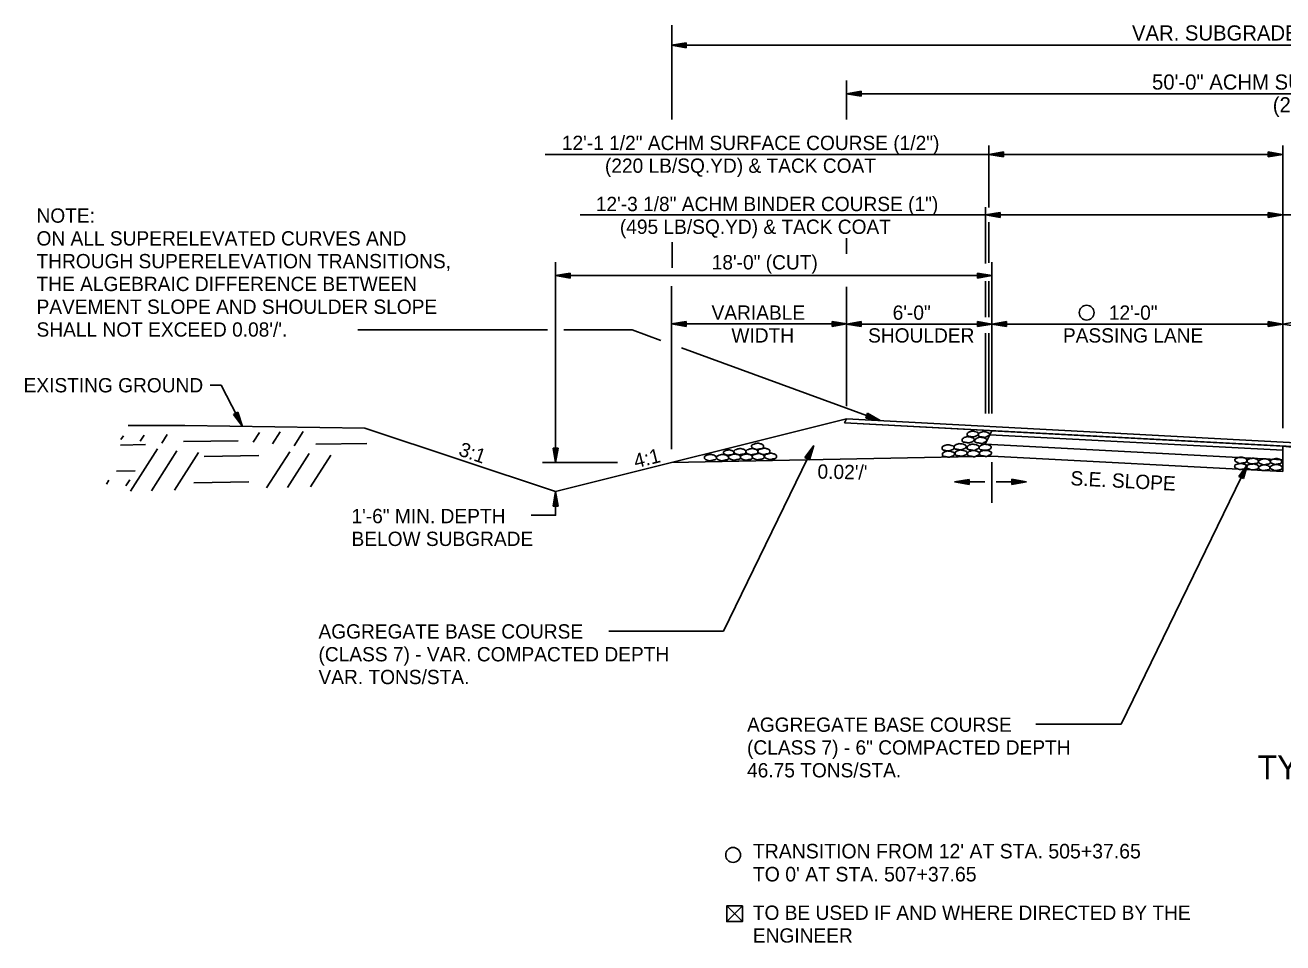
# Model space of a CAD drawing. Extents: x 1398183 to 1398373, y 1967240 to 1968889.
# Drawn here: x 1398187.7 to 1398239.6, y 1968186.4 to 1968224.3 of the extents above; entities that cross this region are included whole.
import ezdxf

# ---------------------------------------------------------------- set-up
doc = ezdxf.new("R2010")
doc.units = 0
for name, color, linetype in [('1', 7, 'Continuous'), ('10', 7, 'Continuous'), ('19', 7, 'Continuous'), ('42', 7, 'Continuous'), ('9', 7, 'Continuous'), ('Default', 7, 'Continuous'), ('Level 1', 7, 'Continuous')]:
    doc.layers.add(name, color=color, linetype=linetype)

# ---------------------------------------------------------------- blocks, each defined once
blk = doc.blocks.new('ROCKS')
at = {"layer": '1'}
blk.add_spline([(0.013, 0.06), (0.053, 0.053), (0.107, 0.033), (0.133, 0.013), (0.133, -0.007), (0.12, -0.033), (0.107, -0.04), (0.073, -0.053), (0.033, -0.067), (0.013, -0.067), (-0.02, -0.06), (-0.06, -0.053), (-0.087, -0.047), (-0.113, -0.02), (-0.113, -0.007), (-0.107, 0.02), (-0.087, 0.033), (-0.067, 0.047), (-0.033, 0.053), (-0.02, 0.06), (0.013, 0.06)], degree=3, dxfattribs=at)

msp = doc.modelspace()

# ---------------------------------------------------------------- linework, layer by layer
at = {"layer": '10'}
for p, q in [((1398216.627, 1968187.944), (1398217.268, 1968187.303)), ((1398217.268, 1968187.944), (1398216.627, 1968187.303)), ((1398217.008, 1968187.303), (1398217.019, 1968187.303))]:
    msp.add_line(p, q, dxfattribs=at)
msp.add_lwpolyline([(1398217.019, 1968187.303), (1398217.268, 1968187.303), (1398217.268, 1968187.944), (1398216.627, 1968187.944), (1398216.627, 1968187.303), (1398217.008, 1968187.303)], dxfattribs=at)
for centre in [(1398231.468, 1968212.424), (1398216.886, 1968190.05)]:
    msp.add_circle(centre, 0.306, dxfattribs=at)
at = {"layer": '19'}
for p, q in [((1398214.352, 1968220.393), (1398214.352, 1968224.281)), ((1398214.951, 1968223.559), (1398214.351, 1968223.454)), ((1398214.351, 1968223.454), (1398275.319, 1968223.454)), ((1398214.351, 1968223.454), (1398214.951, 1968223.349)), ((1398214.951, 1968223.504), (1398214.511, 1968223.469)), ((1398214.511, 1968223.439), (1398214.951, 1968223.399)), ((1398214.951, 1968223.349), (1398214.951, 1968223.559)), ((1398221.565, 1968220.394), (1398221.565, 1968222.002)), ((1398222.165, 1968221.559), (1398221.565, 1968221.454)), ((1398271.565, 1968221.454), (1398221.565, 1968221.454)), ((1398221.565, 1968221.454), (1398222.165, 1968221.349)), ((1398222.165, 1968221.504), (1398221.725, 1968221.469)), ((1398221.725, 1968221.439), (1398222.165, 1968221.399)), ((1398222.165, 1968221.349), (1398222.165, 1968221.559)), ((1398227.435, 1968216.763), (1398227.435, 1968219.313)), ((1398228.035, 1968219.059), (1398227.435, 1968218.954)), ((1398228.035, 1968218.849), (1398228.035, 1968219.059)), ((1398238.962, 1968219.059), (1398238.962, 1968218.849)), ((1398239.562, 1968218.954), (1398238.962, 1968219.059)), ((1398239.562, 1968207.661), (1398239.562, 1968219.313)), ((1398209.13, 1968218.954), (1398239.562, 1968218.954)), ((1398227.435, 1968218.954), (1398228.035, 1968218.849)), ((1398228.035, 1968219.004), (1398227.595, 1968218.969)), ((1398227.595, 1968218.939), (1398228.035, 1968218.899)), ((1398239.402, 1968218.969), (1398238.962, 1968219.004)), ((1398238.962, 1968218.849), (1398239.562, 1968218.954)), ((1398238.962, 1968218.899), (1398239.402, 1968218.939)), ((1398210.583, 1968216.454), (1398263.562, 1968216.454)), ((1398227.296, 1968214.454), (1398227.296, 1968216.778)), ((1398227.896, 1968216.559), (1398227.296, 1968216.454)), ((1398227.296, 1968216.454), (1398227.896, 1968216.349)), ((1398227.896, 1968216.504), (1398227.456, 1968216.469)), ((1398227.456, 1968216.439), (1398227.896, 1968216.399)), ((1398227.896, 1968216.349), (1398227.896, 1968216.559)), ((1398238.962, 1968216.559), (1398238.962, 1968216.349)), ((1398239.562, 1968216.454), (1398238.962, 1968216.559)), ((1398239.402, 1968216.469), (1398238.962, 1968216.504)), ((1398238.962, 1968216.349), (1398239.562, 1968216.454)), ((1398238.962, 1968216.399), (1398239.402, 1968216.439)), ((1398227.435, 1968214.473), (1398227.435, 1968216.156)), ((1398221.561, 1968214.847), (1398221.561, 1968215.503)), ((1398214.368, 1968214.276), (1398214.368, 1968215.33)), ((1398209.562, 1968206.238), (1398209.562, 1968214.5)), ((1398227.562, 1968208.262), (1398227.562, 1968214.5)), ((1398210.162, 1968214.059), (1398209.562, 1968213.954)), ((1398227.562, 1968213.954), (1398209.562, 1968213.954)), ((1398209.562, 1968213.954), (1398210.162, 1968213.849)), ((1398210.162, 1968214.004), (1398209.722, 1968213.969)), ((1398209.722, 1968213.939), (1398210.162, 1968213.899)), ((1398210.162, 1968213.849), (1398210.162, 1968214.059)), ((1398226.962, 1968214.059), (1398226.962, 1968213.849)), ((1398227.562, 1968213.954), (1398226.962, 1968214.059)), ((1398227.402, 1968213.969), (1398226.962, 1968214.004)), ((1398226.962, 1968213.849), (1398227.562, 1968213.954)), ((1398226.962, 1968213.899), (1398227.402, 1968213.939)), ((1398214.351, 1968206.791), (1398214.351, 1968213.517)), ((1398221.562, 1968208.571), (1398221.562, 1968213.484)), ((1398227.297, 1968212.235), (1398227.297, 1968213.724)), ((1398227.435, 1968212.239), (1398227.435, 1968213.727)), ((1398214.951, 1968212.06), (1398214.351, 1968211.955)), ((1398214.351, 1968211.955), (1398221.574, 1968211.955)), ((1398214.351, 1968211.955), (1398214.951, 1968211.85)), ((1398214.951, 1968212.005), (1398214.511, 1968211.97)), ((1398214.511, 1968211.94), (1398214.951, 1968211.9)), ((1398214.951, 1968211.85), (1398214.951, 1968212.06)), ((1398220.975, 1968212.06), (1398220.975, 1968211.85)), ((1398221.575, 1968211.955), (1398220.975, 1968212.06)), ((1398221.415, 1968211.97), (1398220.975, 1968212.005)), ((1398220.975, 1968211.85), (1398221.575, 1968211.955)), ((1398220.975, 1968211.9), (1398221.415, 1968211.94)), ((1398222.162, 1968212.059), (1398221.562, 1968211.954)), ((1398221.562, 1968211.954), (1398227.562, 1968211.954)), ((1398221.562, 1968211.954), (1398222.162, 1968211.849)), ((1398222.162, 1968212.004), (1398221.722, 1968211.969)), ((1398221.722, 1968211.939), (1398222.162, 1968211.899)), ((1398222.162, 1968211.849), (1398222.162, 1968212.059)), ((1398226.962, 1968212.059), (1398226.962, 1968211.849)), ((1398227.562, 1968211.954), (1398226.962, 1968212.059)), ((1398227.402, 1968211.969), (1398226.962, 1968212.004)), ((1398226.962, 1968211.849), (1398227.562, 1968211.954)), ((1398226.962, 1968211.899), (1398227.402, 1968211.939)), ((1398228.162, 1968212.059), (1398227.562, 1968211.954)), ((1398227.562, 1968211.954), (1398228.162, 1968211.849)), ((1398227.562, 1968211.954), (1398239.562, 1968211.954)), ((1398228.162, 1968212.004), (1398227.722, 1968211.969)), ((1398227.722, 1968211.939), (1398228.162, 1968211.899)), ((1398228.162, 1968211.849), (1398228.162, 1968212.059)), ((1398238.962, 1968212.059), (1398238.962, 1968211.849)), ((1398239.562, 1968211.954), (1398238.962, 1968212.059)), ((1398239.402, 1968211.969), (1398238.962, 1968212.004)), ((1398238.962, 1968211.849), (1398239.562, 1968211.954)), ((1398238.962, 1968211.899), (1398239.402, 1968211.939)), ((1398240.162, 1968212.059), (1398239.562, 1968211.954)), ((1398239.562, 1968211.954), (1398240.162, 1968211.849)), ((1398209.23, 1968211.709), (1398201.407, 1968211.708)), ((1398212.727, 1968211.71), (1398209.908, 1968211.71)), ((1398212.727, 1968211.71), (1398213.908, 1968211.278)), ((1398227.297, 1968208.262), (1398227.297, 1968211.583)), ((1398227.435, 1968208.262), (1398227.435, 1968211.58)), ((1398214.76, 1968210.966), (1398222.953, 1968207.967)), ((1398196.276, 1968208.216), (1398196.462, 1968208.311)), ((1398196.646, 1968207.732), (1398196.276, 1968208.216)), ((1398196.563, 1968207.867), (1398196.326, 1968208.236)), ((1398196.422, 1968208.287), (1398196.585, 1968207.881)), ((1398196.462, 1968208.311), (1398196.646, 1968207.732)), ((1398222.425, 1968208.271), (1398222.354, 1968208.075)), ((1398222.808, 1968208.031), (1398222.412, 1968208.219)), ((1398222.953, 1968207.967), (1398222.425, 1968208.271)), ((1398209.562, 1968205.04), (1398201.695, 1968207.663)), ((1398221.562, 1968208.04), (1398209.562, 1968205.04)), ((1398221.562, 1968208.04), (1398221.481, 1968207.878)), ((1398221.481, 1968207.878), (1398271.648, 1968205.219)), ((1398222.354, 1968208.075), (1398222.953, 1968207.967)), ((1398222.373, 1968208.117), (1398222.797, 1968208.008)), ((1398227.481, 1968207.385), (1398227.286, 1968206.995)), ((1398227.562, 1968207.548), (1398227.481, 1968207.385)), ((1398239.562, 1968206.745), (1398227.481, 1968207.385)), ((1398239.562, 1968206.745), (1398227.481, 1968207.385)), ((1398227.481, 1968207.385), (1398227.481, 1968207.385)), ((1398209.667, 1968206.838), (1398209.457, 1968206.838)), ((1398209.457, 1968206.838), (1398209.562, 1968206.238)), ((1398209.507, 1968206.838), (1398209.547, 1968206.398)), ((1398209.562, 1968206.238), (1398209.667, 1968206.838)), ((1398209.577, 1968206.398), (1398209.612, 1968206.838)), ((1398216.486, 1968199.28), (1398220.214, 1968206.938)), ((1398220.214, 1968206.938), (1398219.85, 1968206.449)), ((1398220.131, 1968206.802), (1398219.899, 1968206.428)), ((1398219.993, 1968206.38), (1398220.156, 1968206.789)), ((1398220.037, 1968206.357), (1398220.214, 1968206.938)), ((1398227.286, 1968206.995), (1398239.562, 1968206.355)), ((1398239.562, 1968206.92), (1398239.562, 1968205.876)), ((1398239.562, 1968206.355), (1398239.562, 1968206.745)), ((1398212.12, 1968206.238), (1398209.018, 1968206.238)), ((1398227.562, 1968206.502), (1398214.351, 1968206.238)), ((1398219.85, 1968206.449), (1398220.037, 1968206.357)), ((1398227.562, 1968206.502), (1398239.562, 1968205.876)), ((1398227.562, 1968204.574), (1398227.562, 1968206.257)), ((1398232.899, 1968195.45), (1398238.111, 1968206.157)), ((1398238.111, 1968206.157), (1398237.747, 1968205.668)), ((1398237.934, 1968205.575), (1398238.111, 1968206.157)), ((1398239.562, 1968206.355), (1398239.562, 1968206.355)), ((1398226.024, 1968205.437), (1398226.624, 1968205.542)), ((1398226.624, 1968205.542), (1398226.624, 1968205.332)), ((1398228.386, 1968205.548), (1398228.386, 1968205.338)), ((1398228.986, 1968205.443), (1398228.386, 1968205.548)), ((1398237.747, 1968205.668), (1398237.934, 1968205.575)), ((1398238.028, 1968206.02), (1398237.796, 1968205.647)), ((1398237.89, 1968205.598), (1398238.053, 1968206.007)), ((1398209.457, 1968204.44), (1398209.562, 1968205.04)), ((1398209.562, 1968205.04), (1398209.667, 1968204.44)), ((1398226.624, 1968205.332), (1398226.024, 1968205.437)), ((1398226.024, 1968205.437), (1398227.274, 1968205.437)), ((1398226.184, 1968205.452), (1398226.624, 1968205.487)), ((1398226.624, 1968205.382), (1398226.184, 1968205.422)), ((1398228.986, 1968205.443), (1398227.736, 1968205.443)), ((1398228.826, 1968205.458), (1398228.386, 1968205.493)), ((1398228.386, 1968205.338), (1398228.986, 1968205.443)), ((1398228.386, 1968205.388), (1398228.826, 1968205.428)), ((1398209.507, 1968204.44), (1398209.547, 1968204.88)), ((1398209.577, 1968204.88), (1398209.612, 1968204.44)), ((1398209.667, 1968204.44), (1398209.457, 1968204.44)), ((1398211.757, 1968199.28), (1398216.486, 1968199.28)), ((1398229.371, 1968195.45), (1398232.899, 1968195.45))]:
    msp.add_line(p, q, dxfattribs=at)
for points in [[(1398195.316, 1968209.429), (1398195.762, 1968209.429), (1398196.646, 1968207.732)], [(1398221.562, 1968208.04), (1398239.58, 1968207.086), (1398251.58, 1968206.45), (1398263.58, 1968205.814), (1398271.562, 1968205.39)], [(1398227.481, 1968207.385), (1398227.286, 1968206.995)], [(1398227.286, 1968206.995), (1398239.562, 1968206.355)]]:
    msp.add_lwpolyline(points, dxfattribs=at)
for points in [[(1398271.648, 1968205.219), (1398239.562, 1968206.92), (1398221.481, 1968207.878), (1398221.562, 1968208.04), (1398239.58, 1968207.086), (1398271.562, 1968205.39)], [(1398227.562, 1968207.548), (1398227.481, 1968207.385), (1398239.562, 1968206.745), (1398239.562, 1968206.92)]]:
    msp.add_lwpolyline(points, close=True, dxfattribs=at)
at = {"layer": '42'}
for points in [[(1398191.926, 1968207.764), (1398194.263, 1968207.764), (1398201.695, 1968207.663)], [(1398239.562, 1968206.92), (1398240.286, 1968206.826), (1398251.276, 1968206.145), (1398262.9, 1968205.612), (1398263.571, 1968205.647)]]:
    msp.add_lwpolyline(points, dxfattribs=at)
at = {"layer": '9'}
for p, q in [((1398191.633, 1968207.189), (1398191.733, 1968207.346)), ((1398192.432, 1968207.116), (1398192.593, 1968207.366)), ((1398193.324, 1968207.044), (1398193.545, 1968207.389)), ((1398194.213, 1968207.102), (1398196.475, 1968207.138)), ((1398197.088, 1968207.078), (1398197.345, 1968207.479)), ((1398197.887, 1968207.004), (1398198.205, 1968207.5)), ((1398198.779, 1968206.933), (1398199.157, 1968207.522)), ((1398191.614, 1968206.962), (1398192.642, 1968206.978)), ((1398192.029, 1968205.058), (1398193.145, 1968206.799)), ((1398192.889, 1968205.078), (1398193.944, 1968206.725)), ((1398193.841, 1968205.101), (1398194.836, 1968206.653)), ((1398197.641, 1968205.191), (1398198.6, 1968206.687)), ((1398198.501, 1968205.212), (1398199.399, 1968206.614)), ((1398199.668, 1968206.991), (1398201.774, 1968207.024)), ((1398195.062, 1968206.492), (1398197.324, 1968206.527)), ((1398199.453, 1968205.234), (1398200.291, 1968206.542)), ((1398191.446, 1968205.88), (1398192.223, 1968205.892)), ((1398191.038, 1968205.352), (1398191.138, 1968205.508)), ((1398191.838, 1968205.278), (1398191.998, 1968205.529)), ((1398194.643, 1968205.406), (1398196.905, 1968205.441))]:
    msp.add_line(p, q, dxfattribs=at)
at = {"layer": 'Default'}
msp.add_lwpolyline([(1398209.562, 1968205.04), (1398209.562, 1968204.061), (1398208.551, 1968204.061)], dxfattribs=at)

# ---------------------------------------------------------------- block references
at = {"layer": 'Level 1'}
for p, xscale, yscale, rotation in [((1398226.56, 1968207.184), 2.011654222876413, 2.011654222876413, 1.8263814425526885), ((1398226.751, 1968207.42), 1.8771740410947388, 1.8771740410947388, 1.8263814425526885), ((1398227.083, 1968207.161), 2.011654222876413, 2.011654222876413, 1.8263814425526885), ((1398227.212, 1968207.402), 1.849824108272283, 1.849824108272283, 1.826381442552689), ((1398215.968, 1968206.45), 2.011654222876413, -2.0116542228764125, -179.82638144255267), ((1398215.968, 1968206.45), 2.011654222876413, -2.0116542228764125, -179.82638144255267), ((1398216.47, 1968206.45), 2.011654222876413, -2.0116542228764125, -179.82638144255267), ((1398216.47, 1968206.45), 2.011654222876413, -2.0116542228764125, -179.82638144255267), ((1398216.722, 1968206.654), 1.7335100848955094, -1.7335100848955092, -179.82638144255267), ((1398216.963, 1968206.47), 2.011654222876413, -2.0116542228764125, -179.82638144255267), ((1398216.963, 1968206.47), 2.011654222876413, -2.0116542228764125, -179.82638144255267), ((1398217.184, 1968206.693), 2.011654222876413, -2.0116542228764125, -179.82638144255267), ((1398217.453, 1968206.47), 2.011654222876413, -2.0116542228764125, -179.82638144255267), ((1398217.453, 1968206.47), 2.011654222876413, -2.0116542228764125, -179.82638144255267), ((1398217.679, 1968206.693), 2.011654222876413, -2.0116542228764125, -179.82638144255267), ((1398217.911, 1968206.913), 2.011654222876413, -2.0116542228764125, -179.82638144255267), ((1398217.945, 1968206.488), 2.011654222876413, -2.0116542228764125, -179.82638144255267), ((1398217.945, 1968206.488), 2.011654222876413, -2.0116542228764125, -179.82638144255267), ((1398218.18, 1968206.705), 2.011654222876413, -2.0116542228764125, -179.82638144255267), ((1398218.45, 1968206.499), 2.011654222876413, -2.0116542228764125, -179.82638144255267), ((1398218.45, 1968206.499), 2.011654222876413, -2.0116542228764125, -179.82638144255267), ((1398225.73, 1968206.85), 2.011654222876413, 2.011654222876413, 1.8263814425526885), ((1398225.745, 1968206.592), 2.011654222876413, 2.011654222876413, 1.8263814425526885), ((1398226.226, 1968206.896), 2.011654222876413, 2.011654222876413, 1.8263814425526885), ((1398226.267, 1968206.632), 2.011654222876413, 2.011654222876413, 1.8263814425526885), ((1398226.762, 1968206.873), 2.011654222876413, 2.011654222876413, 1.8263814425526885), ((1398226.778, 1968206.613), 2.011654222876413, 2.011654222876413, 1.8263814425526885), ((1398227.263, 1968206.869), 2.011654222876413, 2.011654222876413, 1.8263814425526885), ((1398227.271, 1968206.627), 2.011654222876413, 2.011654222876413, 1.8263814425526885), ((1398237.844, 1968206.081), 2.011654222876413, -2.011654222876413, 178.1736185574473), ((1398237.849, 1968206.338), 2.011654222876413, -2.011654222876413, 178.1736185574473), ((1398238.339, 1968206.066), 2.011654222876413, -2.011654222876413, 178.1736185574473), ((1398238.337, 1968206.302), 1.9008744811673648, -1.900874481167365, 178.1736185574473), ((1398238.813, 1968206.031), 1.890205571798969, -1.8902055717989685, -179.82638144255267), ((1398238.825, 1968206.276), 1.9598639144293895, -1.959863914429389, -179.82638144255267), ((1398239.31, 1968206.04), 1.9974694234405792, -1.9974694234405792, -179.82638144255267), ((1398239.3, 1968206.287), 1.907051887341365, -1.9070518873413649, -179.82638144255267)]:
    msp.add_blockref('ROCKS', p, dxfattribs=dict(at, xscale=xscale, yscale=yscale, rotation=rotation))

# ---------------------------------------------------------------- texts
at = {"layer": '10'}
for s, height, p in [('18\'-0" (CUT)', 0.59001, (1398216.003, 1968214.205)), ('VARIABLE', 0.59, (1398215.997, 1968212.13)), ('6\'-0"', 0.59, (1398223.468, 1968212.129)), ('12\'-0"', 0.59, (1398232.385, 1968212.129)), ('WIDTH', 0.59, (1398216.815, 1968211.19)), ('SHOULDER', 0.59, (1398222.455, 1968211.189)), ('PASSING LANE', 0.59001, (1398230.491, 1968211.189)), ('EXISTING GROUND', 0.59001, (1398187.618, 1968209.134))]:
    msp.add_text(s, height=height, dxfattribs=at).set_placement(p)
for s, height, rotation, p in [('3:1', 0.59, 340.9205, (1398205.523, 1968206.544)), ('4:1', 0.59, 14.0362, (1398212.87, 1968205.999)), ('1\'-6" MIN. DEPTH', 0.59001, 360, (1398201.145, 1968203.736)), ('BELOW SUBGRADE', 0.59001, 360, (1398201.145, 1968202.796)), ('TO BE USED IF AND WHERE DIRECTED BY THE ', 0.59001, 360, (1398217.7, 1968187.371)), ('ENGINEER', 0.59, 360, (1398217.7, 1968186.431))]:
    msp.add_text(s, height=height, rotation=rotation, dxfattribs=at).set_placement(p)
at = {"layer": '19'}
for s, height, p in [('VAR. SUBGRADE WIDTH', 0.625, (1398233.34, 1968223.651)), ('50\'-0" ACHM SURFACE COURSE (1/2")', 0.625, (1398234.167, 1968221.626)), ('(220 LB/SQ. YD.)', 0.625, (1398239.147, 1968220.688)), ('NOTE:', 0.59, (1398188.152, 1968216.133)), ('ON ALL SUPERELEVATED CURVES AND', 0.59001, (1398188.152, 1968215.193)), ('THROUGH SUPERELEVATION TRANSITIONS,', 0.59001, (1398188.152, 1968214.253)), ('THE ALGEBRAIC DIFFERENCE BETWEEN', 0.59001, (1398188.152, 1968213.313)), ('PAVEMENT SLOPE AND SHOULDER SLOPE', 0.59001, (1398188.152, 1968212.373)), ("SHALL NOT EXCEED 0.08'/'.", 0.59001, (1398188.152, 1968211.433)), ('TYPICAL SECTION OF IMPROVEMENT', 0.98999, (1398238.518, 1968193.169))]:
    msp.add_text(s, height=height, dxfattribs=at).set_placement(p)
for s, height, rotation, p in [("0.02'/'", 0.59, 358.8542, (1398220.362, 1968205.577)), ('S.E. SLOPE', 0.59, 356.9662, (1398230.791, 1968205.305)), ('AGGREGATE BASE COURSE', 0.59001, 360, (1398199.783, 1968198.976)), ('(CLASS 7) - VAR. COMPACTED DEPTH', 0.59001, 360, (1398199.783, 1968198.036)), ('VAR. TONS/STA.', 0.59001, 360, (1398199.783, 1968197.096)), ('AGGREGATE BASE COURSE', 0.59001, 360, (1398217.461, 1968195.129)), ('(CLASS 7) - 6" COMPACTED DEPTH', 0.59001, 360, (1398217.461, 1968194.189)), ('46.75 TONS/STA.', 0.59001, 360, (1398217.461, 1968193.249))]:
    msp.add_text(s, height=height, rotation=rotation, dxfattribs=at).set_placement(p)
at = {"layer": '42'}
for s, p in [('12\'-1 1/2" ACHM SURFACE COURSE (1/2")', (1398209.822, 1968219.132)), ('(220 LB/SQ.YD) & TACK COAT', (1398211.599, 1968218.192)), ('12\'-3 1/8" ACHM BINDER COURSE (1")', (1398211.223, 1968216.612)), ('(495 LB/SQ.YD) & TACK COAT', (1398212.215, 1968215.672))]:
    msp.add_text(s, height=0.59001, rotation=360, dxfattribs=at).set_placement(p)
for s, p in [("TRANSITION FROM 12' AT STA. 505+37.65", (1398217.7, 1968189.906)), ("TO 0' AT STA. 507+37.65", (1398217.7, 1968188.956))]:
    msp.add_text(s, height=0.6, dxfattribs=at).set_placement(p)

doc.saveas('drawing.dxf')
